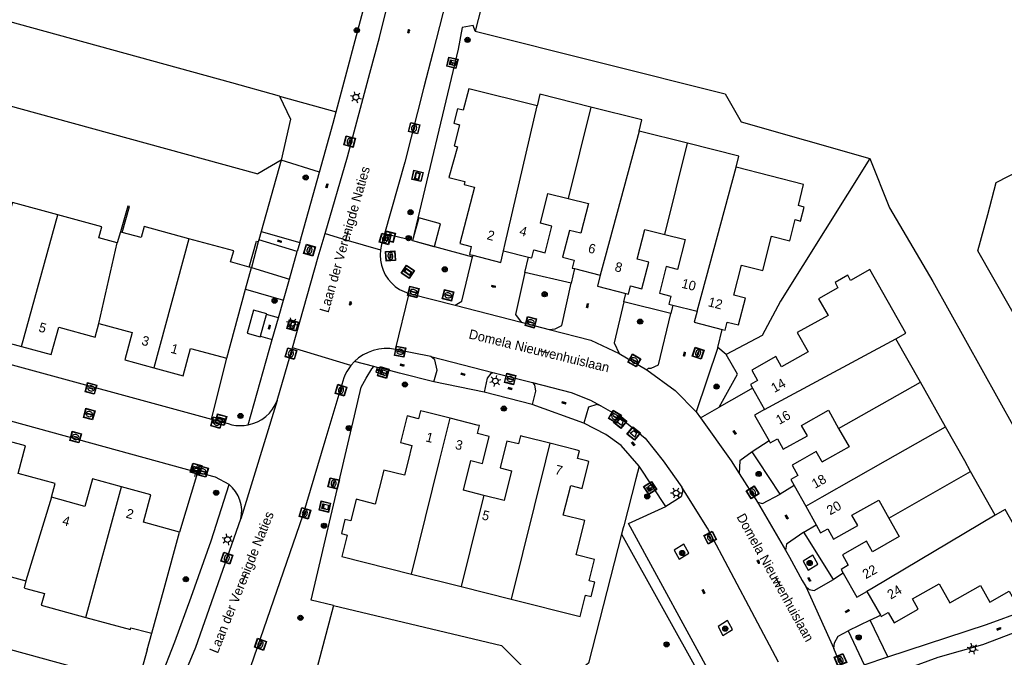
# Model space of a CAD drawing. Header units: metres. Extents: x 93870 to 95789, y 463036 to 464040.
# Tile 323 of 344: x 95500 to 95604, y 463479 to 463546. Entities that reach past the tile are written whole.
import ezdxf
from ezdxf.enums import TextEntityAlignment as Align

# ---------------------------------------------------------------- set-up
doc = ezdxf.new("R2010")
doc.units = ezdxf.units.M
doc.header["$LTSCALE"] = 25.4
for name, color, linetype in [('B_BEBOUWINGSGRENS_0', 1, 'Continuous'), ('B_LUIFEL_1', 200, 'Continuous'), ('B_TUSSENMUUR_0', 7, 'Continuous'), ('G_GRENS_ALGEMEEN_0', 7, 'Continuous'), ('Q_BLOEMBAK_0', 93, 'Continuous'), ('Q_BOOM_0', 3, 'Continuous'), ('Q_BRANDKRAAN_0', 5, 'Continuous'), ('Q_CAI-KAST_0', 10, 'Continuous'), ('Q_DAMWAND_0', 6, 'Continuous'), ('Q_ELEKTRAKAST_0', 7, 'Continuous'), ('Q_INSPECTIE_OF_RIOOLPUT_0', 253, 'Continuous'), ('Q_KOLK_0', 254, 'Continuous'), ('Q_LICHTMAST_0', 2, 'Continuous'), ('Q_STRAATNAAMBORD_0', 7, 'Continuous'), ('Q_VERKEERSBORDPAAL_0', 40, 'Continuous'), ('Q_WATERLEIDINGPUT_0', 5, 'Continuous'), ('S_GBKN_SYMBOOL_GV_GROOT_0', 7, 'Continuous'), ('S_GBKN_SYMBOOL_OV_GROOT_0', 7, 'Continuous'), ('T_CULTUURGRENS_0', 76, 'Continuous'), ('T_HAAG_0', 87, 'Continuous'), ('T_HEK_0', 57, 'Continuous'), ('T_MUUR_30CM_0', 10, 'Continuous'), ('T_WALBESCHERMING_0', 45, 'Continuous'), ('V_WEGGRENS_0', 7, 'Continuous'), ('Z_GBKN_HUISNUMMER_0', 252, 'Continuous'), ('Z_STRAATNAAM_0', 252, 'Continuous')]:
    doc.layers.add(name, color=color, linetype=linetype)

# ---------------------------------------------------------------- blocks, each defined once
blk = doc.blocks.new('Q_BLOEMBAK')
for points in [[(-0.5, 0.5), (0.5, 0.5), (0.5, -0.5), (-0.5, -0.5)], [(-0.34, 0.2), (0.33, 0.2), (0.19, -0.25), (-0.2, -0.25)]]:
    blk.add_lwpolyline(points, close=True)
blk.add_lwpolyline([(-0.44, 0.46), (0.44, 0.46, -0.414214), (0.46, 0.44), (0.46, -0.44, -0.414214), (0.44, -0.46), (-0.44, -0.46, -0.414214), (-0.46, -0.44), (-0.46, 0.44), (-0.46, 0.44), (-0.46, 0.45), (-0.46, 0.45), (-0.46, 0.45), (-0.46, 0.45), (-0.46, 0.45), (-0.46, 0.45), (-0.46, 0.46), (-0.46, 0.46), (-0.46, 0.46), (-0.45, 0.46), (-0.45, 0.46), (-0.45, 0.46), (-0.45, 0.46), (-0.45, 0.46), (-0.45, 0.46), (-0.44, 0.46), (-0.44, 0.46)], format="xyb")
blk = doc.blocks.new('Q_STRAATNAAMBORD')
for points in [[(-0.5, 0.5), (0.5, 0.5), (0.5, -0.5), (-0.5, -0.5)], [(-0.37, 0.22), (0.36, 0.22), (0.36, -0.21), (-0.37, -0.21)]]:
    blk.add_lwpolyline(points, close=True)
for points in [[(-0.44, 0.46), (0.44, 0.46, -0.414214), (0.46, 0.44), (0.46, -0.44, -0.414214), (0.44, -0.46), (-0.44, -0.46, -0.414214), (-0.46, -0.44), (-0.46, 0.44), (-0.46, 0.44), (-0.46, 0.45), (-0.46, 0.45), (-0.46, 0.45), (-0.46, 0.45), (-0.46, 0.45), (-0.46, 0.45), (-0.46, 0.46), (-0.46, 0.46), (-0.46, 0.46), (-0.45, 0.46), (-0.45, 0.46), (-0.45, 0.46), (-0.45, 0.46), (-0.45, 0.46), (-0.45, 0.46), (-0.44, 0.46), (-0.44, 0.46)], [(-0.29, 0.16), (0.28, 0.16, -0.414214), (0.3, 0.14), (0.3, -0.13, -0.414214), (0.28, -0.16), (-0.29, -0.16, -0.414214), (-0.31, -0.13), (-0.31, 0.14), (-0.31, 0.14), (-0.31, 0.14), (-0.31, 0.14), (-0.31, 0.15), (-0.31, 0.15), (-0.31, 0.15), (-0.3, 0.15), (-0.3, 0.15), (-0.3, 0.15), (-0.3, 0.16), (-0.3, 0.16), (-0.3, 0.16), (-0.3, 0.16), (-0.29, 0.16), (-0.29, 0.16), (-0.29, 0.16), (-0.29, 0.16), (-0.29, 0.16)]]:
    blk.add_lwpolyline(points, format="xyb")
blk = doc.blocks.new('Q_CAI-KAST')
for points in [[(-0.5, 0.5), (0.5, 0.5), (0.5, -0.5), (-0.5, -0.5)], [(-0.26, 0.26), (0.25, 0.26), (0.25, 0.19), (-0.26, 0.19)], [(-0.26, 0.11), (0.25, 0.11), (0.25, -0.33), (-0.26, -0.33)]]:
    blk.add_lwpolyline(points, close=True)
blk.add_lwpolyline([(-0.44, 0.46), (0.44, 0.46, -0.414214), (0.46, 0.44), (0.46, -0.44, -0.414214), (0.44, -0.46), (-0.44, -0.46, -0.414214), (-0.46, -0.44), (-0.46, 0.44), (-0.46, 0.44), (-0.46, 0.45), (-0.46, 0.45), (-0.46, 0.45), (-0.46, 0.45), (-0.46, 0.45), (-0.46, 0.45), (-0.46, 0.46), (-0.46, 0.46), (-0.46, 0.46), (-0.45, 0.46), (-0.45, 0.46), (-0.45, 0.46), (-0.45, 0.46), (-0.45, 0.46), (-0.45, 0.46), (-0.44, 0.46), (-0.44, 0.46)], format="xyb")
blk.add_circle((-0.18, -0.03), 0.0354)
blk = doc.blocks.new('Q_ELEKTRAKAST')
for points in [[(-0.5, 0.5), (0.5, 0.5), (0.5, -0.5), (-0.5, -0.5)], [(-0.26, 0.26), (0.25, 0.26), (0.25, 0.19), (-0.26, 0.19)], [(-0.26, 0.11), (0.25, 0.11), (0.25, -0.33), (-0.26, -0.33)]]:
    blk.add_lwpolyline(points, close=True)
blk.add_lwpolyline([(-0.44, 0.46), (0.44, 0.46, -0.414214), (0.46, 0.44), (0.46, -0.44, -0.414214), (0.44, -0.46), (-0.44, -0.46, -0.414214), (-0.46, -0.44), (-0.46, 0.44), (-0.46, 0.44), (-0.46, 0.45), (-0.46, 0.45), (-0.46, 0.45), (-0.46, 0.45), (-0.46, 0.45), (-0.46, 0.45), (-0.46, 0.46), (-0.46, 0.46), (-0.46, 0.46), (-0.45, 0.46), (-0.45, 0.46), (-0.45, 0.46), (-0.45, 0.46), (-0.45, 0.46), (-0.45, 0.46), (-0.44, 0.46), (-0.44, 0.46)], format="xyb")
blk.add_lwpolyline([(-0.18, 0, -1), (-0.18, -0.07, -1)], format="xyb", close=True)
blk.add_lwpolyline([(0.04, 0.09), (-0.06, -0.11), (0.04, -0.11), (-0.06, -0.31)])
blk = doc.blocks.new('Q_LICHTMAST')
for points in [[(-0.26, 0.15), (-0.52, 0.3)], [(0, 0.3), (0, 0.6)], [(0.26, 0.15), (0.52, 0.3)], [(-0.26, -0.15), (-0.52, -0.3)], [(0, -0.3), (0, -0.6)], [(0.26, -0.15), (0.52, -0.3)]]:
    blk.add_lwpolyline(points)
blk.add_circle((0, 0), 0.3)
blk = doc.blocks.new('Q_VERKEERSBORDPAAL')
for points in [[(-0.5, 0.5), (0.5, 0.5), (0.5, -0.5), (-0.5, -0.5)], [(-0.08, 0.33), (0.07, 0.33), (0.07, -0.33), (-0.08, -0.33)]]:
    blk.add_lwpolyline(points, close=True)
blk.add_lwpolyline([(-0.44, 0.46), (0.44, 0.46, -0.414214), (0.46, 0.44), (0.46, -0.44, -0.414214), (0.44, -0.46), (-0.44, -0.46, -0.414214), (-0.46, -0.44), (-0.46, 0.44), (-0.46, 0.44), (-0.46, 0.45), (-0.46, 0.45), (-0.46, 0.45), (-0.46, 0.45), (-0.46, 0.45), (-0.46, 0.45), (-0.46, 0.46), (-0.46, 0.46), (-0.46, 0.46), (-0.45, 0.46), (-0.45, 0.46), (-0.45, 0.46), (-0.45, 0.46), (-0.45, 0.46), (-0.45, 0.46), (-0.44, 0.46), (-0.44, 0.46)], format="xyb")
blk = doc.blocks.new('Q_KOLK')
blk.add_lwpolyline([(-0.5, 0.5), (0.5, 0.5), (0.5, -0.5), (-0.5, -0.5)], close=True)
for points in [[(-0.44, 0.46), (0.44, 0.46, -0.414214), (0.46, 0.44), (0.46, -0.44, -0.414214), (0.44, -0.46), (-0.44, -0.46, -0.414214), (-0.46, -0.44), (-0.46, 0.44, -0.414214), (-0.44, 0.46)], [(-0.34, 0.1, 0.380426), (-0.28, -0.18)], [(-0.01, 0.27, 0.240218), (-0.34, 0.1)], [(-0.19, 0.04, 0.853344), (-0.19, -0.03)], [(0.33, 0.11, 0.240191), (-0.01, 0.27)], [(0.18, -0.03, 0.849746), (0.18, 0.04)], [(0.27, -0.18, 0.380426), (0.33, 0.11)], [(-0.28, -0.18, 0.148452), (0.01, -0.26)], [(0.01, -0.26, 0.131742), (0.27, -0.18)]]:
    blk.add_lwpolyline(points, format="xyb")
for points in [[(-0.19, 0.04), (0.18, 0.04)], [(0.18, -0.03), (-0.19, -0.03)]]:
    blk.add_lwpolyline(points)
blk = doc.blocks.new('Q_INSPECTIE_OF_RIOOLPUT')
blk.add_lwpolyline([(-0.5, 0.5), (0.5, 0.5), (0.5, -0.5), (-0.5, -0.5)], close=True)
for points in [[(-0.44, 0.46), (0.44, 0.46, -0.414214), (0.46, 0.44), (0.46, -0.44, -0.414214), (0.44, -0.46), (-0.44, -0.46, -0.414214), (-0.46, -0.44), (-0.46, 0.44), (-0.46, 0.44), (-0.46, 0.45), (-0.46, 0.45), (-0.46, 0.45), (-0.46, 0.45), (-0.46, 0.45), (-0.46, 0.45), (-0.46, 0.46), (-0.46, 0.46), (-0.46, 0.46), (-0.45, 0.46), (-0.45, 0.46), (-0.45, 0.46), (-0.45, 0.46), (-0.45, 0.46), (-0.45, 0.46), (-0.44, 0.46), (-0.44, 0.46)], [(-0.34, 0.1, 0.380426), (-0.28, -0.18)], [(-0.01, 0.27, 0.240218), (-0.34, 0.1)], [(-0.19, 0.04, 0.853344), (-0.19, -0.03)], [(0.33, 0.11, 0.240191), (-0.01, 0.27)], [(0.18, -0.03, 0.849746), (0.18, 0.04)], [(0.27, -0.18, 0.380426), (0.33, 0.11)], [(-0.28, -0.18, 0.148452), (0.01, -0.26)], [(0.01, -0.26, 0.131742), (0.27, -0.18)]]:
    blk.add_lwpolyline(points, format="xyb")
for points in [[(-0.19, 0.04), (0.18, 0.04)], [(0.18, -0.03), (-0.19, -0.03)]]:
    blk.add_lwpolyline(points)
blk = doc.blocks.new('Q_WATERLEIDINGPUT')
blk.add_lwpolyline([(-0.5, 0.5), (0.5, 0.5), (0.5, -0.5), (-0.5, -0.5)], close=True)
for points in [[(-0.44, 0.46), (0.44, 0.46, -0.414214), (0.46, 0.44), (0.46, -0.44, -0.414214), (0.44, -0.46), (-0.44, -0.46, -0.414214), (-0.46, -0.44), (-0.46, 0.44), (-0.46, 0.44), (-0.46, 0.45), (-0.46, 0.45), (-0.46, 0.45), (-0.46, 0.45), (-0.46, 0.45), (-0.46, 0.45), (-0.46, 0.46), (-0.46, 0.46), (-0.46, 0.46), (-0.45, 0.46), (-0.45, 0.46), (-0.45, 0.46), (-0.45, 0.46), (-0.45, 0.46), (-0.45, 0.46), (-0.44, 0.46), (-0.44, 0.46)], [(-0.34, 0.1, 0.380426), (-0.28, -0.18)], [(-0.01, 0.27, 0.240218), (-0.34, 0.1)], [(-0.19, 0.04, 0.853344), (-0.19, -0.03)], [(0.33, 0.11, 0.240191), (-0.01, 0.27)], [(0.18, -0.03, 0.849746), (0.18, 0.04)], [(0.27, -0.18, 0.380426), (0.33, 0.11)], [(-0.28, -0.18, 0.148452), (0.01, -0.26)], [(0.01, -0.26, 0.131742), (0.27, -0.18)]]:
    blk.add_lwpolyline(points, format="xyb")
for points in [[(-0.19, 0.04), (0.18, 0.04)], [(0.18, -0.03), (-0.19, -0.03)]]:
    blk.add_lwpolyline(points)
blk = doc.blocks.new('Q_BRANDKRAAN')
blk.add_lwpolyline([(-0.5, 0.5), (0.5, 0.5), (0.5, -0.5), (-0.5, -0.5)], close=True)
for points in [[(-0.44, 0.46), (0.44, 0.46, -0.414214), (0.46, 0.44), (0.46, -0.44, -0.414214), (0.44, -0.46), (-0.44, -0.46, -0.414214), (-0.46, -0.44), (-0.46, 0.44), (-0.46, 0.44), (-0.46, 0.45), (-0.46, 0.45), (-0.46, 0.45), (-0.46, 0.45), (-0.46, 0.45), (-0.46, 0.45), (-0.46, 0.46), (-0.46, 0.46), (-0.46, 0.46), (-0.45, 0.46), (-0.45, 0.46), (-0.45, 0.46), (-0.45, 0.46), (-0.45, 0.46), (-0.45, 0.46), (-0.44, 0.46), (-0.44, 0.46)], [(-0.34, 0.1, 0.380426), (-0.28, -0.18)], [(-0.01, 0.27, 0.240218), (-0.34, 0.1)], [(-0.19, 0.04, 0.853344), (-0.19, -0.03)], [(0.33, 0.11, 0.240191), (-0.01, 0.27)], [(0.18, -0.03, 0.849746), (0.18, 0.04)], [(0.27, -0.18, 0.380426), (0.33, 0.11)], [(-0.28, -0.18, 0.148452), (0.01, -0.26)], [(0.01, -0.26, 0.131742), (0.27, -0.18)]]:
    blk.add_lwpolyline(points, format="xyb")
for points in [[(-0.19, 0.04), (0.18, 0.04)], [(0.18, -0.03), (-0.19, -0.03)]]:
    blk.add_lwpolyline(points)
blk = doc.blocks.new('Q_BOOM')
for radius in [0.27, 0.18, 0.09]:
    blk.add_circle((0, 0), radius)
blk = doc.blocks.new('S_GBKN_SYMBOOL_OV_GROOT')
for points in [[(-0.21875, 0.0625), (0.21875, 0.0625)], [(-0.21875, 0), (0.21875, 0)], [(-0.1875, 0.0625), (-0.1875, 0)], [(-0.125, 0.09375), (-0.125, 0.0625)], [(-0.125, 0), (-0.125, -0.0625)], [(-0.0625, 0.0625), (-0.0625, 0)], [(0, 0.09375), (0, 0.0625)], [(0, 0), (0, -0.0625)], [(0.0625, 0.0625), (0.0625, 0)], [(0.125, 0.09375), (0.125, 0.0625)], [(0.125, 0), (0.125, -0.0625)], [(0.1875, 0.0625), (0.1875, 0)], [(-0.21875, -0.0625), (0.21875, -0.0625)], [(-0.1875, -0.0625), (-0.1875, -0.09375)], [(-0.0625, -0.0625), (-0.0625, -0.09375)], [(0.0625, -0.0625), (0.0625, -0.09375)], [(0.1875, -0.0625), (0.1875, -0.09375)]]:
    blk.add_lwpolyline(points)
blk = doc.blocks.new('S_GBKN_SYMBOOL_GV_GROOT')
for points in [[(-0.1875, 0.03125), (-0.09375, 0.09375)], [(-0.1875, -0.0625), (0.0625, 0.09375)], [(-0.1875, 0.09375), (0.125, -0.09375)], [(-0.1875, 0), (-0.03125, -0.09375)], [(-0.125, -0.09375), (0.1875, 0.09375)], [(-0.0625, 0.09375), (0.1875, -0.0625)], [(0.03125, -0.09375), (0.1875, 0)], [(0.09375, 0.09375), (0.1875, 0.03125)]]:
    blk.add_lwpolyline(points)

msp = doc.modelspace()

# ---------------------------------------------------------------- linework, layer by layer
at = {"layer": 'B_BEBOUWINGSGRENS_0'}
for p, q in [((95570.44, 463533.43), (95565.34, 463534.71)), ((95510.72, 463524.1), (95510.39, 463522.94)), ((95510.92, 463524.05), (95510.72, 463524.1)), ((95551.06, 463522.11), (95553.69, 463521.45)), ((95523.9, 463518.08), (95524.51, 463520.34)), ((95524.51, 463520.34), (95524.27, 463520.4)), ((95558.53, 463520.23), (95561.23, 463519.55)), ((95521.92, 463510.81), (95523.9, 463518.08)), ((95568.88, 463516.39), (95571.45, 463515.74)), ((95525.47, 463513.12), (95526.11, 463515.39)), ((95592.36, 463512.85), (95593.4, 463513.44)), ((95594.94, 463508.28), (95592.36, 463512.85)), ((95577.27, 463507.66), (95578.54, 463505.41)), ((95597.59, 463503.58), (95594.94, 463508.28)), ((95578.54, 463505.41), (95577.49, 463504.82)), ((95577.49, 463504.82), (95579.01, 463502.12)), ((95602.83, 463494.29), (95600.23, 463498.89)), ((95581.66, 463497.4), (95582.87, 463495.24)), ((95582.87, 463495.24), (95583.98, 463493.26)), ((95541.36, 463488.1), (95546.61, 463486.78)), ((95546.61, 463486.78), (95551.85, 463485.46)), ((95589.29, 463486.25), (95590.74, 463483.76))]:
    msp.add_line(p, q, dxfattribs=at)
for points in [[(95554.59, 463537.35), (95547.39, 463539.15), (95546.82, 463536.9), (95546.23, 463537.03), (95545.83, 463535.52), (95546.43, 463535.37), (95545.87, 463533.15), (95546.2, 463533.05), (95545.31, 463529.83), (95546.99, 463529.4), (95546.91, 463529.07), (95547.99, 463528.79), (95546.46, 463522.87), (95547.67, 463522.57), (95547.46, 463521.73), (95547.83, 463521.64)], [(95560.24, 463537.23), (95554.87, 463538.58), (95554.59, 463537.35)], [(95565.34, 463534.71), (95565.63, 463535.88), (95560.24, 463537.23)], [(95575.54, 463530.91), (95575.83, 463532.07), (95570.44, 463533.43)], [(95579.28, 463523.64), (95581.21, 463523.15), (95581.75, 463525.39), (95582.34, 463525.24), (95582.7, 463526.71), (95582.11, 463526.86), (95582.64, 463529.08), (95575.54, 463530.91)], [(95553.69, 463521.45), (95554.03, 463521.36), (95554.24, 463522.2), (95555.45, 463521.9), (95556.16, 463524.71), (95554.95, 463525.02), (95555.73, 463528.15), (95557.86, 463527.62)], [(95504.13, 463525.9), (95499.36, 463527.2), (95499.03, 463526.04), (95497.06, 463526.58)], [(95557.86, 463527.62), (95559.99, 463527.08), (95559.2, 463523.95), (95557.99, 463524.25), (95557.28, 463521.44), (95558.5, 463521.13), (95558.29, 463520.29), (95558.53, 463520.23)], [(95510.39, 463522.94), (95508.45, 463523.48), (95508.78, 463524.63), (95504.13, 463525.9)], [(95517.94, 463523.37), (95513.24, 463524.66), (95512.9, 463523.5), (95510.92, 463524.05)], [(95563.95, 463517.63), (95564.21, 463517.56), (95564.42, 463518.41), (95565.63, 463518.1), (95566.34, 463520.91), (95565.13, 463521.22), (95565.92, 463524.34), (95568.05, 463523.81)], [(95524.27, 463520.4), (95522.32, 463520.94), (95522.65, 463522.09), (95517.94, 463523.37)], [(95568.05, 463523.81), (95570.18, 463523.28), (95569.39, 463520.15), (95568.18, 463520.45), (95567.47, 463517.64), (95568.68, 463517.33), (95568.47, 463516.49), (95568.88, 463516.39)], [(95574.09, 463513.83), (95574.38, 463513.76), (95574.59, 463514.6), (95575.81, 463514.3), (95576.53, 463517.14), (95575.31, 463517.45), (95576.1, 463520.6), (95578.37, 463520.03), (95579.28, 463523.64)], [(95547.83, 463521.64), (95550.76, 463520.89), (95551.06, 463522.11)], [(95593.4, 463513.44), (95589.62, 463520.14), (95587.6, 463518.99), (95587.3, 463519.53), (95585.96, 463518.76), (95586.26, 463518.22), (95584.22, 463517.06), (95585.22, 463515.31), (95581.98, 463513.5), (95583.12, 463511.49), (95580.32, 463509.9), (95579.71, 463510.98), (95577.19, 463509.55), (95577.81, 463508.47), (95577.06, 463508.04), (95577.27, 463507.66)], [(95561.23, 463519.55), (95560.94, 463518.38), (95563.95, 463517.63)], [(95494.34, 463516.77), (95498.08, 463515.75), (95497.29, 463512.85), (95500.32, 463512.03)], [(95526.11, 463515.39), (95526.13, 463515.47), (95524.74, 463515.87), (95524.06, 463513.45), (95525.45, 463513.05), (95525.47, 463513.12)], [(95571.45, 463515.74), (95571.13, 463514.59), (95574.09, 463513.83)], [(95500.32, 463512.03), (95503.44, 463511.18), (95504.23, 463514.07), (95508.06, 463513.03), (95508.45, 463514.47)], [(95508.45, 463514.47), (95511.98, 463513.51), (95511.19, 463510.62), (95514.24, 463509.79)], [(95514.24, 463509.79), (95517.32, 463508.95), (95518.11, 463511.84), (95521.92, 463510.81)], [(95545.44, 463504.49), (95542.77, 463505.16), (95542.33, 463505.27), (95542.12, 463504.43), (95540.9, 463504.74), (95540.2, 463501.92), (95541.41, 463501.62), (95541.01, 463500), (95540.63, 463498.49), (95538.46, 463499.03), (95537.97, 463497.09), (95537.56, 463495.45), (95535.53, 463495.96), (95534.97, 463493.69), (95534.37, 463493.83), (95534.01, 463492.35), (95534.61, 463492.2), (95534.05, 463489.94), (95541.36, 463488.1)], [(95579.01, 463502.12), (95579.14, 463501.89), (95579.89, 463502.31), (95580.5, 463501.22), (95583.05, 463502.65), (95582.44, 463503.74), (95585.26, 463505.33), (95586.34, 463503.4)], [(95548.97, 463496.37), (95546.84, 463496.91), (95547.62, 463500.03), (95547.75, 463500), (95548.84, 463499.74), (95548.91, 463500), (95549.55, 463502.56), (95548.33, 463502.87), (95548.54, 463503.71), (95548.29, 463503.77), (95545.44, 463504.49)], [(95586.34, 463503.4), (95587.43, 463501.47), (95584.81, 463500), (95584.6, 463499.88), (95584.53, 463500)], [(95600.23, 463498.89), (95599.61, 463500), (95597.59, 463503.58)], [(95503.47, 463496.17), (95503.86, 463497.62), (95499.96, 463498.68), (95500.74, 463501.58), (95497.73, 463502.4)], [(95555.94, 463501.85), (95553.24, 463502.53), (95552.83, 463502.63), (95552.62, 463501.81), (95551.4, 463502.09), (95550.87, 463500), (95550.69, 463499.28), (95551.91, 463498.97), (95551.12, 463495.83), (95548.97, 463496.37)], [(95559.82, 463500), (95558.84, 463500.25), (95559.05, 463501.07), (95558.66, 463501.17), (95555.94, 463501.85)], [(95584.53, 463500), (95583.99, 463500.98), (95582.24, 463500), (95581.44, 463499.55), (95582.05, 463498.46), (95581.3, 463498.03), (95581.66, 463497.4)], [(95551.85, 463485.46), (95559.14, 463483.62), (95559.7, 463485.89), (95560.3, 463485.74), (95560.67, 463487.23), (95560.07, 463487.38), (95560.64, 463489.63), (95558.7, 463490.11), (95559.61, 463493.72), (95557.35, 463494.28), (95558.13, 463497.42), (95559.34, 463497.11), (95560.05, 463499.94), (95559.82, 463500)], [(95510.85, 463497.27), (95507.78, 463498.11), (95506.99, 463495.21), (95503.47, 463496.17)], [(95516.93, 463492.5), (95513.14, 463493.54), (95513.92, 463496.43), (95510.85, 463497.27)], [(95583.98, 463493.26), (95584.44, 463492.44), (95585.19, 463492.87), (95585.81, 463491.77), (95588.35, 463493.2), (95587.74, 463494.29), (95590.56, 463495.88), (95591.64, 463493.96)], [(95601.29, 463486.89), (95602.27, 463485.13), (95604.3, 463486.28), (95604.6, 463485.74), (95605.94, 463486.5), (95605.63, 463487.04), (95607.65, 463488.19), (95603.88, 463494.88), (95602.83, 463494.29)], [(95591.64, 463493.96), (95592.72, 463492.03), (95589.9, 463490.45), (95589.28, 463491.54), (95586.74, 463490.11), (95587.35, 463489.02), (95586.6, 463488.59), (95586.83, 463488.19)], [(95514.03, 463481.86), (95515.32, 463486.56), (95516.93, 463492.5)], [(95493.98, 463488.67), (95498.67, 463487.38), (95498.85, 463487.9), (95500.78, 463487.38)], [(95586.83, 463488.19), (95588.24, 463485.66), (95589.29, 463486.25)], [(95500.78, 463487.38), (95500.58, 463486.65), (95500.78, 463486.59), (95502.73, 463486.06), (95502.38, 463484.81), (95507.07, 463483.54)], [(95590.74, 463483.76), (95590.82, 463483.63), (95591.57, 463484.06), (95592.18, 463482.97), (95594.72, 463484.4), (95594.1, 463485.49), (95596.91, 463487.08), (95598.06, 463485.07), (95601.29, 463486.89)], [(95507.07, 463483.54), (95511.78, 463482.26), (95511.83, 463482.42), (95513.77, 463481.93), (95514.03, 463481.86)]]:
    msp.add_lwpolyline(points, dxfattribs=at)
at = {"layer": 'B_LUIFEL_1'}
msp.add_line((95543.78, 463522.56), (95544.43, 463524.93), dxfattribs=at)
for points in [[(95544.43, 463524.93), (95542.14, 463525.56), (95541.49, 463523.19)], [(95541.49, 463523.19), (95543.78, 463522.56), (95543.78, 463522.56)], [(95499.18, 463480.11), (95498.4, 463477.27), (95504.82, 463475.52), (95505.59, 463478.36), (95499.18, 463480.11)]]:
    msp.add_lwpolyline(points, dxfattribs=at)
at = {"layer": 'B_TUSSENMUUR_0'}
for p, q in [((95560.24, 463537.23), (95557.86, 463527.62)), ((95568.05, 463523.81), (95570.44, 463533.43)), ((95500.32, 463512.03), (95504.13, 463525.9)), ((95508.45, 463514.47), (95510.39, 463522.94)), ((95517.94, 463523.37), (95514.24, 463509.79)), ((95586.34, 463503.4), (95594.94, 463508.28)), ((95544.32, 463500), (95545.44, 463504.49)), ((95555.94, 463501.85), (95555.48, 463500)), ((95541.36, 463488.1), (95544.32, 463500)), ((95555.48, 463500), (95551.85, 463485.46)), ((95591.64, 463493.96), (95600.23, 463498.89)), ((95507.07, 463483.54), (95510.85, 463497.27)), ((95503.47, 463496.17), (95500.78, 463487.38))]:
    msp.add_line(p, q, dxfattribs=at)
for points in [[(95551.06, 463522.11), (95551.24, 463522.89), (95554.59, 463537.35)], [(95565.34, 463534.71), (95561.75, 463521.48), (95561.23, 463519.55)], [(95571.45, 463515.74), (95571.97, 463517.67), (95575.54, 463530.91)], [(95578.54, 463505.41), (95580.3, 463506.36), (95592.36, 463512.85)], [(95582.87, 463495.24), (95584.61, 463496.23), (95591.27, 463500), (95597.59, 463503.58)], [(95548.97, 463496.37), (95548.49, 463494.43), (95546.61, 463486.78)], [(95602.83, 463494.29), (95589.98, 463486.66), (95589.29, 463486.25)]]:
    msp.add_lwpolyline(points, dxfattribs=at)
at = {"layer": 'G_GRENS_ALGEMEEN_0'}
for p, q in [((95547.83, 463521.64), (95547.78, 463521.46)), ((95553.32, 463519.84), (95553.69, 463521.45)), ((95524.51, 463520.34), (95528.52, 463519.11)), ((95558.19, 463518.7), (95553.32, 463519.84)), ((95558.53, 463520.23), (95558.19, 463518.7)), ((95523.9, 463518.08), (95527.89, 463516.91)), ((95563.74, 463516.75), (95563.95, 463517.63)), ((95568.68, 463515.51), (95563.74, 463516.75)), ((95568.88, 463516.39), (95568.68, 463515.51)), ((95527.37, 463515.07), (95526.11, 463515.39)), ((95573.61, 463511.93), (95574.09, 463513.83)), ((95525.47, 463513.12), (95526.71, 463512.76)), ((95573.61, 463511.93), (95571.33, 463505.18)), ((95574.51, 463511.19), (95573.61, 463511.93)), ((95520.3, 463504.39), (95521.92, 463510.81)), ((95575.69, 463509.13), (95574.51, 463511.19)), ((95573.77, 463505.65), (95575.69, 463509.13)), ((95571.81, 463504.52), (95573.77, 463505.65)), ((95579.01, 463502.12), (95577.23, 463500.94)), ((95577.86, 463500), (95577.23, 463500.94)), ((95565.33, 463499.46), (95564.99, 463498.11)), ((95580.18, 463496.5), (95577.86, 463500)), ((95518.84, 463498.79), (95516.93, 463492.5)), ((95581.66, 463497.4), (95580.18, 463496.5)), ((95582.69, 463492.5), (95583.98, 463493.26)), ((95583.17, 463491.73), (95582.69, 463492.5)), ((95586.83, 463488.19), (95585.79, 463487.51)), ((95589.65, 463483.24), (95590.74, 463483.76)), ((95589.65, 463483.24), (95587.33, 463482.13)), ((95591.53, 463479.4), (95589.65, 463483.24)), ((95513.56, 463480.11), (95512.93, 463477.99))]:
    msp.add_line(p, q, dxfattribs=at)
for points in [[(95510.92, 463524.05), (95511.69, 463526.76), (95511.5, 463526.81), (95510.72, 463524.1)], [(95545.96, 463516.37), (95546.68, 463516.81), (95547.78, 463521.46)], [(95553.32, 463519.84), (95552.32, 463515.42), (95552.91, 463514.59)], [(95555.88, 463513.83), (95556.48, 463513.89), (95557.21, 463514.25), (95558.19, 463518.7)], [(95563.74, 463516.75), (95562.7, 463512.42), (95563.23, 463511.29)], [(95566.15, 463509.59), (95566.32, 463509.77), (95566.62, 463509.75), (95567.39, 463510.11), (95568.68, 463515.51)], [(95537.76, 463509.84), (95537.63, 463509.34), (95538.12, 463509.22), (95538.27, 463509.71)], [(95577.27, 463507.66), (95576.35, 463507.13), (95573.77, 463505.65)], [(95577.23, 463500.94), (95575.94, 463500), (95575.88, 463498.68)], [(95577.78, 463495.67), (95578.32, 463495.51), (95580.18, 463496.5)], [(95582.69, 463492.5), (95580.84, 463491.25), (95580.73, 463490.62)], [(95585.79, 463487.51), (95585.02, 463488.75), (95583.17, 463491.73)], [(95582.61, 463489.44), (95583.13, 463488.49), (95584.14, 463489.12), (95583.62, 463490.07), (95582.61, 463489.44)], [(95582.87, 463486.77), (95583.23, 463486.48), (95583.77, 463486.38), (95585.79, 463487.51)]]:
    msp.add_lwpolyline(points, dxfattribs=at)
at = {"layer": 'Q_DAMWAND_0'}
for p, q in [((95527.64, 463531.66), (95525.18, 463530.22)), ((95533.15, 463484.79), (95530.87, 463476.22))]:
    msp.add_line(p, q, dxfattribs=at)
for points in [[(95527.46, 463538.38), (95528.64, 463535.97), (95527.64, 463531.66)], [(95602.05, 463525.94), (95602.94, 463529.28), (95609.26, 463532.55), (95610.55, 463537.58)]]:
    msp.add_lwpolyline(points, dxfattribs=at)
at = {"layer": 'T_CULTUURGRENS_0'}
for p, q in [((95531.68, 463530.39), (95527.64, 463531.66)), ((95541.49, 463523.19), (95538.54, 463523.88)), ((95587.33, 463482.13), (95589.01, 463478.54))]:
    msp.add_line(p, q, dxfattribs=at)
at = {"layer": 'T_HAAG_0'}
msp.add_line((95589.01, 463478.54), (95591.53, 463479.4), dxfattribs=at)
for points in [[(95533.15, 463484.79), (95530.8, 463485.34), (95535.37, 463504.73), (95536.06, 463507.77), (95536.59, 463508.69), (95537.19, 463509.68), (95537.4, 463509.93)], [(95591.53, 463479.4), (95601.92, 463482.8), (95605.94, 463484.27), (95608.55, 463486.06)], [(95606.19, 463482.44), (95601.49, 463480.66), (95596.79, 463479.33), (95590.75, 463477.09)]]:
    msp.add_lwpolyline(points, dxfattribs=at)
at = {"layer": 'T_HEK_0'}
for p, q in [((95527.46, 463538.38), (95533.45, 463536.73)), ((95527.64, 463531.66), (95525.54, 463524.15)), ((95525.54, 463524.15), (95525.3, 463523.27)), ((95525.3, 463523.27), (95525.24, 463523.06)), ((95543.78, 463522.56), (95547.78, 463521.46)), ((95563.49, 463492.29), (95572.89, 463475.36))]:
    msp.add_line(p, q, dxfattribs=at)
for points in [[(95548.09, 463545.21), (95547.87, 463545.8), (95546.71, 463545.61), (95546.29, 463543.32), (95541.49, 463523.19)], [(95589.64, 463531.83), (95580.22, 463516.8), (95578.28, 463513.18), (95574.51, 463511.19)], [(95541.49, 463523.19), (95543.73, 463522.57), (95543.78, 463522.56)], [(95564.99, 463498.11), (95563.72, 463493.18), (95563.67, 463492.95), (95563.49, 463492.29)], [(95563.49, 463492.29), (95560.01, 463478.72), (95555.98, 463475.48)]]:
    msp.add_lwpolyline(points, dxfattribs=at)
at = {"layer": 'T_MUUR_30CM_0'}
for p, q in [((95525.24, 463523.06), (95524.51, 463520.34)), ((95513.56, 463480.11), (95514.03, 463481.86))]:
    msp.add_line(p, q, dxfattribs=at)
msp.add_lwpolyline([(95524.27, 463520.4), (95525.05, 463523.11), (95525.24, 463523.06)], dxfattribs=at)
at = {"layer": 'T_WALBESCHERMING_0'}
msp.add_line((95549.92, 463552.57), (95548.09, 463545.21), dxfattribs=at)
for points in [[(95527.46, 463538.38), (95522.45, 463539.77), (95500, 463545.97), (95490.17, 463548.69), (95483.49, 463558.31)], [(95474.87, 463551.07), (95479.63, 463542.72), (95500, 463537.13), (95525.18, 463530.22)], [(95548.09, 463545.21), (95574.41, 463538.64), (95576.09, 463535.69), (95589.64, 463531.83)], [(95589.64, 463531.83), (95591.7, 463526.64), (95596.26, 463518.89), (95604.86, 463503.44), (95612.66, 463489.75)], [(95610.29, 463505.76), (95609.18, 463507.77), (95601.01, 463522.1), (95602.05, 463525.94)], [(95533.15, 463484.79), (95550.83, 463480.59), (95555.98, 463475.48)]]:
    msp.add_lwpolyline(points, dxfattribs=at)
at = {"layer": 'V_WEGGRENS_0'}
for p, q in [((95533.12, 463535.54), (95533.45, 463536.73)), ((95531.68, 463530.39), (95533.12, 463535.54)), ((95529.61, 463522.97), (95531.68, 463530.39)), ((95525.54, 463524.15), (95529.61, 463522.97)), ((95532.27, 463523.91), (95534.46, 463523.27)), ((95529.35, 463522.05), (95525.3, 463523.27)), ((95529.61, 463522.97), (95529.35, 463522.05)), ((95534.46, 463523.27), (95538.11, 463522.2)), ((95528.52, 463519.11), (95529.35, 463522.05)), ((95465.57, 463519.32), (95520.3, 463504.39)), ((95527.89, 463516.91), (95528.52, 463519.11)), ((95518.84, 463498.79), (95450.92, 463517.37)), ((95527.37, 463515.07), (95527.89, 463516.91)), ((95541.1, 463517.62), (95539.66, 463511.73)), ((95545.96, 463516.37), (95552.91, 463514.59)), ((95526.71, 463512.76), (95527.37, 463515.07)), ((95552.91, 463514.59), (95555.88, 463513.83)), ((95524.17, 463503.79), (95526.71, 463512.76)), ((95527.24, 463506.36), (95528.83, 463511.91)), ((95534.98, 463510.03), (95528.83, 463511.91)), ((95543.41, 463510.98), (95539.66, 463511.73)), ((95535.36, 463510.45), (95534.98, 463510.03)), ((95537.4, 463509.93), (95535.36, 463510.45)), ((95543.41, 463510.98), (95550.06, 463509.28)), ((95563.23, 463511.29), (95566.15, 463509.59)), ((95537.76, 463509.84), (95537.4, 463509.93)), ((95538.27, 463509.71), (95537.76, 463509.84)), ((95550.06, 463509.28), (95554.12, 463508.24)), ((95549.03, 463507.22), (95543.71, 463508.33)), ((95527.24, 463506.36), (95523.42, 463493.89)), ((95554.08, 463505.92), (95549.03, 463507.22)), ((95559.5, 463503.97), (95554.08, 463505.92)), ((95571.33, 463505.18), (95571.81, 463504.52)), ((95568.14, 463495.19), (95565.33, 463499.46)), ((95575.88, 463498.68), (95577.78, 463495.67)), ((95572.52, 463492.92), (95569.84, 463497.23)), ((95577.78, 463495.67), (95580.73, 463490.62)), ((95580.01, 463478.81), (95572.52, 463492.92)), ((95582.87, 463486.77), (95585.82, 463480.25))]:
    msp.add_line(p, q, dxfattribs=at)
for points in [[(95533.45, 463536.73), (95536.56, 463548.45), (95539.27, 463559.62)], [(95547.09, 463556.53), (95543.62, 463542.96), (95542.68, 463539.31), (95540.67, 463531.44), (95538.54, 463523.88)], [(95532.27, 463523.91), (95534.65, 463532), (95537, 463540.78), (95538.01, 463544.54), (95540.73, 463555.66)], [(95528.83, 463511.91), (95531.54, 463521.46), (95532.27, 463523.91)], [(95538.54, 463523.88), (95538.23, 463522.78), (95538.11, 463522.2)], [(95538.11, 463522.2), (95538.07, 463521.66), (95538.11, 463521.12), (95538.21, 463520.59), (95538.38, 463520.07), (95538.61, 463519.59), (95538.91, 463519.13), (95539.26, 463518.72), (95539.66, 463518.36), (95540.11, 463518.05), (95540.59, 463517.81), (95541.1, 463517.62)], [(95541.1, 463517.62), (95541.25, 463517.58), (95545.96, 463516.37)], [(95555.88, 463513.83), (95560.26, 463512.71), (95563.23, 463511.29)], [(95539.66, 463511.73), (95539.08, 463511.81), (95538.5, 463511.82), (95537.92, 463511.76), (95537.35, 463511.62), (95536.8, 463511.42), (95536.28, 463511.16), (95535.8, 463510.83), (95535.36, 463510.45)], [(95543.71, 463508.33), (95544.07, 463509.53), (95543.82, 463510.65), (95543.41, 463510.98)], [(95534.98, 463510.03), (95534.76, 463509.73), (95534.57, 463509.42), (95534.39, 463509.09), (95534.25, 463508.75), (95534.13, 463508.4), (95532.23, 463502.09), (95529.94, 463494.3), (95524.42, 463478.35), (95521.88, 463472.65)], [(95543.71, 463508.33), (95540.11, 463509.24), (95538.27, 463509.71)], [(95566.15, 463509.59), (95569.14, 463507.41), (95571.33, 463505.18)], [(95550.06, 463509.28), (95549.73, 463509.19), (95549.35, 463508.72), (95549.03, 463507.22)], [(95554.12, 463508.24), (95554.31, 463508.02), (95554.43, 463507.35), (95554.08, 463505.92)], [(95554.12, 463508.24), (95558.17, 463507.2), (95560.22, 463506.4), (95561.29, 463505.79)], [(95524.17, 463503.79), (95524.67, 463503.92), (95525.16, 463504.11), (95525.62, 463504.37), (95526.04, 463504.68), (95526.42, 463505.04), (95526.75, 463505.44), (95527.03, 463505.89), (95527.24, 463506.36)], [(95561.29, 463505.79), (95560.9, 463505.95), (95560.01, 463505.67), (95559.5, 463503.97)], [(95561.29, 463505.79), (95563.03, 463504.8), (95565.98, 463502.41), (95567.88, 463500), (95569.84, 463497.23)], [(95520.3, 463504.39), (95522.06, 463503.92), (95522.47, 463503.8), (95522.89, 463503.74), (95523.32, 463503.71), (95523.74, 463503.73), (95524.17, 463503.79)], [(95571.81, 463504.52), (95575.04, 463500), (95575.88, 463498.68)], [(95565.33, 463499.46), (95563.44, 463501.62), (95561.82, 463502.77), (95559.5, 463503.97)], [(95522.17, 463497.52), (95520.72, 463498.28), (95518.84, 463498.79)], [(95514.95, 463477.1), (95516.47, 463480.96), (95518.17, 463485.66), (95520.29, 463491.59), (95522.17, 463497.52)], [(95523.42, 463493.89), (95523.49, 463494.38), (95523.5, 463494.89), (95523.43, 463495.39), (95523.3, 463495.88), (95523.11, 463496.34), (95522.85, 463496.77), (95522.54, 463497.17), (95522.17, 463497.52)], [(95569.84, 463497.23), (95569.93, 463496.86), (95569.77, 463496.23), (95568.14, 463495.19)], [(95577.47, 463478.29), (95573.59, 463476.24), (95564.23, 463493.41), (95568.14, 463495.19)], [(95492.9, 463445.9), (95493.88, 463446.58), (95497.75, 463449.67), (95501.34, 463453), (95505.46, 463457.22), (95509.86, 463462.71), (95511.87, 463465.65), (95514.93, 463471.45), (95518.68, 463480.4), (95523.42, 463493.89)], [(95569.02, 463490.62), (95569.55, 463489.67), (95570.56, 463490.3), (95570.03, 463491.25), (95569.02, 463490.62)], [(95580.73, 463490.62), (95581.15, 463489.86), (95582.51, 463487.42), (95582.87, 463486.77)], [(95573.64, 463482.59), (95574.16, 463481.64), (95575.18, 463482.27), (95574.65, 463483.22), (95573.64, 463482.59)], [(95585.82, 463480.25), (95585.92, 463480.85), (95586.29, 463481.56), (95587.33, 463482.13)], [(95588.55, 463461.14), (95588.92, 463463.12), (95588.99, 463465.52), (95588.83, 463470.27), (95587.88, 463474.73), (95586.78, 463477.99), (95585.82, 463480.25)]]:
    msp.add_lwpolyline(points, dxfattribs=at)
at = {"layer": 'Z_STRAATNAAM_0'}
for p, q in [((95534.46, 463523.27), (95534.73, 463524.23)), ((95554.82, 463511.61), (95555.79, 463511.38)), ((95523.59, 463487.19), (95523.96, 463488.12)), ((95579.69, 463487.74), (95580.17, 463486.86))]:
    msp.add_line(p, q, dxfattribs=at)

# ---------------------------------------------------------------- block references
at = {"layer": 'Q_BLOEMBAK_0', "rotation": 140.9866640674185}
for p in [(95563.34, 463504.1), (95564.76, 463502.88)]:
    msp.add_blockref('Q_BLOEMBAK', p, dxfattribs=at)
at = {"layer": 'Q_BOOM_0'}
for p, rotation in [((95535.62, 463545.31), 75.14408933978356), ((95547.27, 463544.3), 79.46814035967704), ((95530.23, 463529.82), 162.5524431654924), ((95541.28, 463526.16), 76.58826385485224), ((95541.07, 463523.44), 166.7984582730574), ((95544.87, 463520.16), 164.5837205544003), ((95555.39, 463517.54), 166.7358751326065), ((95526.96, 463516.85), 163.6461928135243), ((95565.44, 463514.66), 165.8873694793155), ((95540.68, 463508.04), 165.7471242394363), ((95573.49, 463507.82), 71.36426387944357), ((95551.09, 463505.51), 165.649182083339), ((95523.37, 463504.73), 2.279892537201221), ((95534.76, 463503.45), 76.7326313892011), ((95577.92, 463498.63), 123.5651495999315), ((95520.81, 463496.65), 72.3805943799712), ((95566.19, 463496.26), 123.3695655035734), ((95532.16, 463493.18), 76.7326313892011), ((95569.87, 463490.31), 31.86266650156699), ((95583.29, 463489.26), 119.0392556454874), ((95517.62, 463487.55), 70.27885341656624), ((95529.68, 463483.49), 76.7326313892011), ((95574.4, 463482.35), 31.90348792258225), ((95588.45, 463481.43), 115.1418463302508), ((95568.23, 463480.69), 119.0287351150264)]:
    msp.add_blockref('Q_BOOM', p, dxfattribs=dict(at, rotation=rotation))
at = {"layer": 'Q_BRANDKRAAN_0', "rotation": 165.6291488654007}
msp.add_blockref('Q_BRANDKRAAN', (95545.22, 463517.42), dxfattribs=at)
at = {"layer": 'Q_CAI-KAST_0', "rotation": 76.7326313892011}
msp.add_blockref('Q_CAI-KAST', (95532.25, 463495.19), dxfattribs=at)
at = {"layer": 'Q_ELEKTRAKAST_0'}
for p, rotation in [((95545.68, 463541.89), 76.58826385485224), ((95538.4, 463509.3), 73.5351365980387), ((95566.5, 463497.15), 123.3695655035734)]:
    msp.add_blockref('Q_ELEKTRAKAST', p, dxfattribs=dict(at, rotation=rotation))
at = {"layer": 'Q_INSPECTIE_OF_RIOOLPUT_0'}
for p, rotation in [((95539.16, 463521.56), 93.60275622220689), ((95571.55, 463511.33), 71.3642638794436), ((95507.44, 463504.93), 164.7448812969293), ((95533.18, 463497.63), 76.7326313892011)]:
    msp.add_blockref('Q_INSPECTIE_OF_RIOOLPUT', p, dxfattribs=dict(at, rotation=rotation))
at = {"layer": 'Q_KOLK_0'}
for p, rotation in [((95541.65, 463535.01), 75.64717066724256), ((95534.86, 463533.6), 74.98980680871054), ((95538.59, 463523.35), 74.28835088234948), ((95541.57, 463517.78), 165.6291488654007), ((95553.94, 463514.59), 165.6325445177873), ((95528.68, 463511.29), 74.109158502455), ((95540.17, 463511.49), 168.6548411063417), ((95564.83, 463510.57), 149.868076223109), ((95551.76, 463508.62), 165.6423574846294), ((95507.63, 463507.63), 164.7448812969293), ((95533.95, 463507.44), 73.28827084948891), ((95562.78, 463504.64), 150.3405444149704), ((95520.85, 463504.03), 164.7393470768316), ((95506.01, 463502.51), 164.6981325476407), ((95519.37, 463498.9), 164.7036946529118), ((95577.29, 463496.69), 122.3415500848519), ((95530.15, 463494.49), 73.55306905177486), ((95572.81, 463491.93), 117.9479943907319), ((95521.93, 463489.77), 70.63558697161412), ((95525.48, 463480.7), 70.9169899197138), ((95586.53, 463479.07), 113.0179825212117)]:
    msp.add_blockref('Q_KOLK', p, dxfattribs=dict(at, rotation=rotation))
at = {"layer": 'Q_LICHTMAST_0'}
for p, rotation in [((95535.52, 463538.26), 74.98980680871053), ((95528.78, 463514.48), 74.11090936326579), ((95550.2, 463508.41), 165.6423574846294), ((95518.68, 463498.94), 164.6981325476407), ((95569.23, 463496.62), 32.53937446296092), ((95522, 463491.72), 70.63558697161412), ((95600.45, 463480.23), 15.80038439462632)]:
    msp.add_blockref('Q_LICHTMAST', p, dxfattribs=dict(at, rotation=rotation))
at = {"layer": 'Q_STRAATNAAMBORD_0'}
for p, rotation in [((95542, 463529.99), 76.58826385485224), ((95540.99, 463519.89), 145.3986859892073), ((95528.86, 463514.27), 74.11090936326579), ((95521.3, 463504.33), 164.7393470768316), ((95518.7, 463499.15), 164.6981325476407)]:
    msp.add_blockref('Q_STRAATNAAMBORD', p, dxfattribs=dict(at, rotation=rotation))
at = {"layer": 'Q_VERKEERSBORDPAAL_0', "rotation": 166.7984582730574}
msp.add_blockref('Q_VERKEERSBORDPAAL', (95539.07, 463523.59), dxfattribs=at)
at = {"layer": 'Q_WATERLEIDINGPUT_0', "rotation": 73.56877164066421}
msp.add_blockref('Q_WATERLEIDINGPUT', (95530.64, 463522.17), dxfattribs=at)
at = {"layer": 'S_GBKN_SYMBOOL_GV_GROOT_0'}
for p, rotation in [((95541.09, 463545.2), 76.29031113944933), ((95534.96, 463516.58), 74.11090936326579), ((95577.91, 463489.38), 120.2846575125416)]:
    msp.add_blockref('S_GBKN_SYMBOOL_GV_GROOT', p, dxfattribs=dict(at, rotation=rotation))
at = {"layer": 'S_GBKN_SYMBOOL_OV_GROOT_0'}
for p, rotation in [((95532.48, 463528.95), 74.36204988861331), ((95527.5, 463523.1), 163.8183456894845), ((95550.02, 463518.35), 165.6604855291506), ((95559.91, 463516.34), 77.54218228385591), ((95526.42, 463514.08), 74.16281439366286), ((95570.12, 463511.24), 76.60941414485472), ((95537.95, 463509.53), 165.8052623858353), ((95540.4, 463510.07), 165.7471242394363), ((95546.8, 463509.1), 165.6497269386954), ((95551.75, 463507.6), 165.649182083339), ((95557.43, 463506.1), 165.6478881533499), ((95575.41, 463503), 125.6132326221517), ((95564.72, 463501.8), 131.1352989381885), ((95580.88, 463494.1), 120.2846575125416), ((95583.26, 463487.52), 119.0546040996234), ((95572.12, 463486.25), 117.9479943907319), ((95587.25, 463484.22), 29.33183957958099), ((95603.21, 463482.34), 20.08603296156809)]:
    msp.add_blockref('S_GBKN_SYMBOOL_OV_GROOT', p, dxfattribs=dict(at, rotation=rotation))

# ---------------------------------------------------------------- texts
at = {"layer": 'Z_GBKN_HUISNUMMER_0', "linetype": 'Continuous'}
for s, rotation, p in [('2', 345.7, (95549.73, 463523.73)), ('4', 345.8, (95553.15, 463524.16)), ('6', 345.8, (95560.38, 463522.34)), ('8', 345.9, (95563.18, 463520.39)), ('10', 345.8, (95570.57, 463518.54)), ('12', 345.7, (95573.37, 463516.6)), ('5', 344.8, (95502.54, 463514.01)), ('3', 344.8, (95513.37, 463512.62)), ('1', 344.8, (95516.44, 463511.78)), ('14', 29.3, (95579.98, 463507.94)), ('16', 29.4, (95580.49, 463504.58)), ('1', 345.9, (95543.28, 463502.46)), ('3', 345.9, (95546.38, 463501.68)), ('7', 345.9, (95556.89, 463499.03)), ('18', 29.4, (95584.26, 463497.86)), ('20', 29.3, (95585.84, 463495.06)), ('2', 344.8, (95511.73, 463494.44)), ('5', 345.9, (95549.2, 463494.25)), ('4', 344.8, (95505.02, 463493.68)), ('22', 29.2, (95589.6, 463488.35)), ('24', 30.3, (95592.21, 463486.21))]:
    msp.add_text(s, height=1, rotation=rotation, dxfattribs=at).set_placement(p, align=Align.MIDDLE)
at = {"layer": 'Z_STRAATNAAM_0', "linetype": 'Continuous'}
for s, rotation, p in [('Laan der Verenigde Naties', 73.9759, (95534.46, 463523.27)), ('Domela Nieuwenhuislaan', 346.2971, (95554.82, 463511.61)), ('Laan der Verenigde Naties', 68.1028, (95523.59, 463487.19)), ('Domela Nieuwenhuislaan', 298.999, (95579.69, 463487.74))]:
    msp.add_text(s, height=1, rotation=rotation, dxfattribs=at).set_placement(p, align=Align.MIDDLE)

doc.saveas('drawing.dxf')
